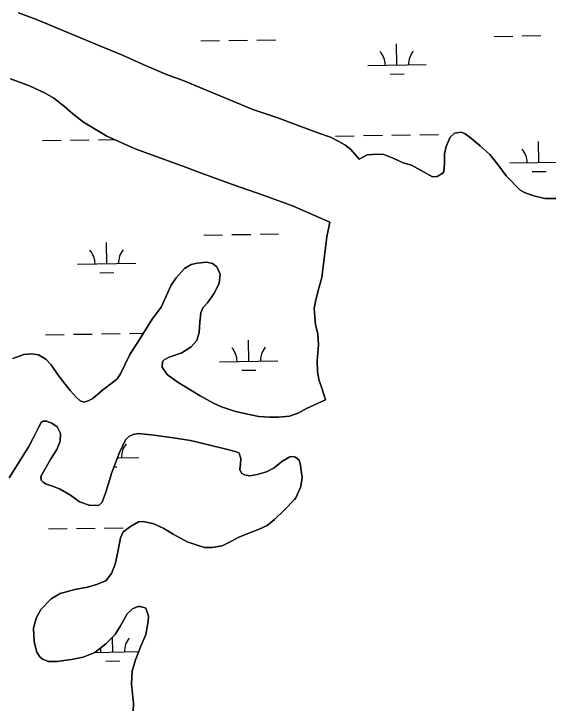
# Model space of a CAD drawing. Extents: x 3823584 to 3861785, y 301729 to 327625.
# Drawn here: x 3847385 to 3848300, y 309938 to 311129 of the extents above; entities that cross this region are included whole.
import ezdxf

# ---------------------------------------------------------------- set-up
doc = ezdxf.new("R2010")
doc.units = 0
doc.layers.add('V-TOPO-SHOR', color=7, linetype='Continuous')
doc.layers.add('V-WETL-SWMP', color=7, linetype='Continuous')

msp = doc.modelspace()

# ---------------------------------------------------------------- linework, layer by layer
at = {"layer": 'V-TOPO-SHOR'}
for points in [[(3847393.1, 311130.1), (3847423.9, 311118.9), (3847536.4, 311072.4), (3847571.2, 311058), (3847606.3, 311041.7), (3847646.5, 311025), (3847674.8, 311014.3), (3847794.4, 310964.8), (3847836.9, 310950.7), (3847871.8, 310937.5), (3847907.4, 310924.2), (3847927, 310917.1), (3847941.7, 310910.2), (3847951.6, 310904.1), (3847962.3, 310896.5), (3847976.5, 310879.8)], [(3847925.9, 310771.6), (3847862.2, 310799.7), (3847811.7, 310818), (3847761, 310835.8), (3847709.4, 310854.7), (3847679.1, 310866.2), (3847592.6, 310897.4), (3847544.3, 310919.2), (3847504.4, 310943), (3847486, 310957.6), (3847472.1, 310969.8), (3847453.5, 310984.4), (3847438.6, 310992.9), (3847411.9, 311005.4), (3847379.4, 311017.4)], [(3847976.5, 310879.8), (3847989.9, 310887), (3848008.5, 310888.4), (3848018.8, 310887.5), (3848035.8, 310880.8), (3848051.9, 310873.7), (3848065.9, 310869.2), (3848101.6, 310849.5), (3848109.7, 310849.8), (3848119.8, 310855.9), (3848121.1, 310858.5), (3848122.3, 310872.7), (3848122.2, 310888.8), (3848125, 310901.2), (3848131.9, 310917.3), (3848139.4, 310924.2), (3848151.2, 310925.8), (3848157.6, 310923.1), (3848166.5, 310916.8), (3848183.5, 310902.8), (3848200.2, 310887.6), (3848213.5, 310870.4), (3848228.2, 310851.3), (3848252, 310826.4), (3848260.5, 310822.3), (3848275.2, 310816.8), (3848294.4, 310812.3), (3848313, 310812.6)], [(3847918.9, 310467.3), (3847912.3, 310487.7), (3847907, 310502.5), (3847904.9, 310516.3), (3847904.7, 310534.3), (3847906.8, 310561.8), (3847905.3, 310580.6), (3847901.4, 310596.1), (3847899.3, 310623.8), (3847902, 310638.8), (3847907.5, 310658.6), (3847912.2, 310677.2), (3847914.7, 310695.4), (3847917, 310714.1), (3847919.1, 310732.7), (3847920.7, 310746.5), (3847925.9, 310771.6)], [(3847383.2, 310538.5), (3847402.4, 310545.1), (3847416, 310546.3), (3847427.5, 310544.5), (3847440, 310537.3), (3847449.3, 310527.4), (3847460.8, 310509.8), (3847473, 310494.1), (3847481.7, 310483.6), (3847491.8, 310472), (3847498.5, 310465.5), (3847505.5, 310463.5), (3847512.6, 310465.9), (3847520.1, 310469.7), (3847536.9, 310483.8), (3847555.6, 310498.5), (3847561.9, 310503.6), (3847568, 310512.1), (3847583.7, 310545), (3847600.1, 310570.8), (3847621.9, 310605.4), (3847637.1, 310626), (3847654.2, 310663.7), (3847663.2, 310676.2), (3847677.4, 310692.4), (3847688.5, 310699.2), (3847699.1, 310701.6), (3847715.7, 310703), (3847725.4, 310701.1)], [(3847725.4, 310701.1), (3847732.8, 310695.3), (3847738.5, 310682.9), (3847736.6, 310666.9), (3847727.4, 310648.9), (3847716.9, 310633.4), (3847708.7, 310624.9), (3847705.1, 310616.4), (3847703.6, 310600.3), (3847702.3, 310582.9), (3847698.2, 310569.1), (3847688.5, 310558.2), (3847672.9, 310548), (3847651.2, 310540.5), (3847642.3, 310535.9), (3847639.5, 310532.9), (3847639.2, 310523.2), (3847647.9, 310511), (3847664.7, 310498), (3847704.4, 310474.4), (3847727.1, 310461.6), (3847740.4, 310455.3), (3847762.8, 310448.3), (3847780.2, 310444.2), (3847804.5, 310439.1), (3847822.7, 310437.6), (3847838.1, 310437.6), (3847857.3, 310439.2), (3847873.1, 310445.2), (3847886.2, 310452.4), (3847918.9, 310467.3)], [(3847780.3, 310338.9), (3847774.8, 310341.6), (3847772, 310347.9), (3847772.9, 310357.6), (3847773.7, 310367.1), (3847770.9, 310376), (3847766.4, 310378.4), (3847748.9, 310383.1), (3847714.1, 310391.5), (3847687.8, 310397.9), (3847662.1, 310401.8), (3847625.3, 310407), (3847598.2, 310409.5), (3847589.7, 310408.1), (3847582.2, 310404.5), (3847576.3, 310399), (3847565.8, 310377.4), (3847552.9, 310342.9), (3847542.9, 310309.3), (3847536.6, 310292.3), (3847530.7, 310286.7), (3847513.9, 310287.3), (3847497.7, 310293), (3847482.4, 310304), (3847464.4, 310314.4), (3847451.5, 310319.7), (3847439.5, 310323.6), (3847435.5, 310326.2), (3847432.1, 310329.9), (3847431.3, 310335.9), (3847448.2, 310366.4), (3847458.9, 310382.4), (3847464.7, 310396.7), (3847465.1, 310409.5), (3847459.5, 310421.4), (3847450, 310427.7), (3847440.9, 310431), (3847435.2, 310430.8), (3847431.8, 310428.8), (3847427.1, 310420.1), (3847419, 310403.1), (3847410.8, 310387.6), (3847398.2, 310367.4), (3847377.1, 310333.9)], [(3847589.5, 309934.5), (3847589.9, 309948), (3847589.1, 309958.3), (3847586.4, 309981), (3847587.8, 310002.7), (3847593.2, 310022.1), (3847602.7, 310045.3), (3847611.1, 310065.5), (3847615, 310087.8), (3847615.4, 310096.7), (3847611, 310110.4), (3847602.1, 310113.7), (3847597.3, 310113.5), (3847588.4, 310109.5), (3847579.4, 310101), (3847568, 310080.4), (3847558.7, 310065.5), (3847542.7, 310049.5), (3847523.8, 310034.8), (3847504, 310026.4), (3847483.7, 310022.4), (3847471, 310020.8), (3847459.4, 310019.4), (3847444.4, 310019.3), (3847434.3, 310023), (3847429.5, 310027), (3847424.5, 310035.1), (3847420.1, 310052.9), (3847418.9, 310076.2), (3847423.2, 310093.6), (3847431.6, 310108.1), (3847448.8, 310126.3), (3847464.6, 310135.8), (3847489.3, 310142.8), (3847511, 310146.7), (3847526.8, 310150.9), (3847542.4, 310157.2), (3847552.3, 310170.1), (3847558.7, 310185.8), (3847562.9, 310206.9), (3847567.9, 310231.3), (3847572.4, 310241.5), (3847585, 310250.6), (3847598.8, 310258.5), (3847607.3, 310259.3), (3847624.9, 310255.2), (3847642.2, 310246.9), (3847658, 310237.5), (3847681.6, 310224.1), (3847697, 310218.8), (3847711.7, 310214.5), (3847724.1, 310214.7), (3847741.7, 310217.4), (3847757.5, 310225.3), (3847769.2, 310231.5), (3847787.3, 310239), (3847805.3, 310246), (3847818.9, 310252.4), (3847831.4, 310262.3), (3847848.7, 310279), (3847865.7, 310296.6), (3847868, 310299.4), (3847876.7, 310319), (3847878.6, 310334.2), (3847877.8, 310342.3), (3847875.8, 310355.8), (3847873.6, 310363.9), (3847867.6, 310369.2), (3847862.5, 310370.4), (3847857.5, 310369.6), (3847844.1, 310361.6), (3847830.7, 310350.9), (3847817.5, 310344.3), (3847801.9, 310339.5), (3847789.4, 310337.3), (3847780.3, 310338.9)]]:
    msp.add_lwpolyline(points, dxfattribs=at)
at = {"layer": 'V-WETL-SWMP'}
for p, q in [((3847705.4, 311082.3), (3847737.4, 311082.8)), ((3847753.4, 311083), (3847785.4, 311083.5)), ((3847801.4, 311083.8), (3847833.4, 311084.3)), ((3848207.3, 311090), (3848239.3, 311090.5)), ((3848255.3, 311090.8), (3848287.3, 311091.3)), ((3848041, 311041), (3848040.4, 311077)), ((3847991, 311040.3), (3848090.9, 311041.8)), ((3848029.2, 311025.4), (3848053.2, 311025.8)), ((3847530.1, 310913.1), (3847557, 310913.5)), ((3847936, 310919.3), (3847968, 310919.8)), ((3847984, 310920.1), (3848016, 310920.6)), ((3848032, 310920.8), (3848064, 310921.3)), ((3848080, 310921.5), (3848112, 310922)), ((3847434.1, 310911.6), (3847466.1, 310912.1)), ((3847482.1, 310912.3), (3847514.1, 310912.8)), ((3848284, 310873.9), (3848283.5, 310909.9)), ((3848234, 310873.2), (3848334, 310874.7)), ((3848272.3, 310858.3), (3848296.3, 310858.7)), ((3847710.6, 310749.7), (3847742.6, 310750.2)), ((3847758.6, 310750.4), (3847790.6, 310750.9)), ((3847806.6, 310751.1), (3847838.5, 310751.6)), ((3847544.2, 310700.7), (3847543.7, 310736.7)), ((3847494.2, 310699.9), (3847594.2, 310701.4)), ((3847532.5, 310685), (3847556.5, 310685.4)), ((3847487.2, 310579.7), (3847519.2, 310580.2)), ((3847535.2, 310580.4), (3847567.2, 310580.9)), ((3847583.2, 310581.2), (3847606.9, 310581.5)), ((3847439.3, 310579), (3847471.2, 310579.4)), ((3847787.3, 310533.6), (3847786.8, 310569.6)), ((3847737.3, 310532.8), (3847837.3, 310534.3)), ((3847775.5, 310518), (3847799.5, 310518.3)), ((3847427.1, 310420.1), (3847431.8, 310428.8)), ((3847431.8, 310428.8), (3847435.2, 310430.8)), ((3847435.2, 310430.8), (3847440.9, 310431)), ((3847440.9, 310431), (3847450, 310427.7)), ((3847450, 310427.7), (3847459.5, 310421.4)), ((3847419, 310403.1), (3847427.1, 310420.1)), ((3847459.5, 310421.4), (3847465.1, 310409.5)), ((3847410.8, 310387.6), (3847419, 310403.1)), ((3847465.1, 310409.5), (3847464.7, 310396.7)), ((3847576.3, 310399), (3847582.2, 310404.5)), ((3847582.2, 310404.5), (3847589.7, 310408.1)), ((3847589.7, 310408.1), (3847598.2, 310409.5)), ((3847598.2, 310409.5), (3847625.3, 310407)), ((3847625.3, 310407), (3847662.1, 310401.8)), ((3847662.1, 310401.8), (3847687.8, 310397.9)), ((3847464.7, 310396.7), (3847458.9, 310382.4)), ((3847565.8, 310377.4), (3847576.3, 310399)), ((3847687.8, 310397.9), (3847714.1, 310391.5)), ((3847714.1, 310391.5), (3847748.9, 310383.1)), ((3847398.2, 310367.4), (3847410.8, 310387.6)), ((3847458.9, 310382.4), (3847448.2, 310366.4)), ((3847552.9, 310342.9), (3847565.8, 310377.4)), ((3847748.9, 310383.1), (3847766.4, 310378.4)), ((3847766.4, 310378.4), (3847770.9, 310376)), ((3847377.1, 310333.9), (3847398.2, 310367.4)), ((3847448.2, 310366.4), (3847431.3, 310335.9)), ((3847562.4, 310368.2), (3847599.4, 310368.8)), ((3847770.9, 310376), (3847773.7, 310367.1)), ((3847773.7, 310367.1), (3847772.9, 310357.6)), ((3847844.1, 310361.6), (3847857.5, 310369.6)), ((3847857.5, 310369.6), (3847862.5, 310370.4)), ((3847862.5, 310370.4), (3847867.6, 310369.2)), ((3847867.6, 310369.2), (3847873.6, 310363.9)), ((3847772.9, 310357.6), (3847772, 310347.9)), ((3847830.7, 310350.9), (3847844.1, 310361.6)), ((3847873.6, 310363.9), (3847875.8, 310355.8)), ((3847875.8, 310355.8), (3847877.8, 310342.3)), ((3847542.9, 310309.3), (3847552.9, 310342.9)), ((3847556.6, 310352.7), (3847561.6, 310352.8)), ((3847772, 310347.9), (3847774.8, 310341.6)), ((3847774.8, 310341.6), (3847780.3, 310338.9)), ((3847801.9, 310339.5), (3847817.5, 310344.3)), ((3847817.5, 310344.3), (3847830.7, 310350.9)), ((3847877.8, 310342.3), (3847878.6, 310334.2)), ((3847431.3, 310335.9), (3847432.1, 310329.9)), ((3847432.1, 310329.9), (3847435.5, 310326.2)), ((3847780.3, 310338.9), (3847789.4, 310337.3)), ((3847789.4, 310337.3), (3847801.9, 310339.5)), ((3847878.6, 310334.2), (3847876.7, 310319)), ((3847435.5, 310326.2), (3847439.5, 310323.6)), ((3847439.5, 310323.6), (3847451.5, 310319.7)), ((3847451.5, 310319.7), (3847464.4, 310314.4)), ((3847876.7, 310319), (3847868, 310299.4)), ((3847464.4, 310314.4), (3847482.4, 310304)), ((3847536.6, 310292.3), (3847542.9, 310309.3)), ((3847482.4, 310304), (3847497.7, 310293)), ((3847865.7, 310296.6), (3847848.7, 310279)), ((3847868, 310299.4), (3847865.7, 310296.6)), ((3847497.7, 310293), (3847513.9, 310287.3)), ((3847513.9, 310287.3), (3847530.7, 310286.7)), ((3847530.7, 310286.7), (3847536.6, 310292.3)), ((3847848.7, 310279), (3847831.4, 310262.3)), ((3847598.8, 310258.5), (3847585, 310250.6)), ((3847607.3, 310259.3), (3847598.8, 310258.5)), ((3847624.9, 310255.2), (3847607.3, 310259.3)), ((3847831.4, 310262.3), (3847818.9, 310252.4)), ((3847444.4, 310246.3), (3847476.4, 310246.8)), ((3847492.4, 310247.1), (3847524.4, 310247.6)), ((3847540.4, 310247.8), (3847572.4, 310248.3)), ((3847585, 310250.6), (3847572.4, 310241.5)), ((3847642.2, 310246.9), (3847624.9, 310255.2)), ((3847658, 310237.5), (3847642.2, 310246.9)), ((3847818.9, 310252.4), (3847805.3, 310246)), ((3847572.4, 310241.5), (3847567.9, 310231.3)), ((3847681.6, 310224.1), (3847658, 310237.5)), ((3847787.3, 310239), (3847769.2, 310231.5)), ((3847805.3, 310246), (3847787.3, 310239)), ((3847567.9, 310231.3), (3847562.9, 310206.9)), ((3847697, 310218.8), (3847681.6, 310224.1)), ((3847757.5, 310225.3), (3847741.7, 310217.4)), ((3847769.2, 310231.5), (3847757.5, 310225.3)), ((3847711.7, 310214.5), (3847697, 310218.8)), ((3847724.1, 310214.7), (3847711.7, 310214.5)), ((3847741.7, 310217.4), (3847724.1, 310214.7)), ((3847562.9, 310206.9), (3847558.7, 310185.8)), ((3847558.7, 310185.8), (3847552.3, 310170.1)), ((3847552.3, 310170.1), (3847542.4, 310157.2)), ((3847542.4, 310157.2), (3847526.8, 310150.9)), ((3847489.3, 310142.8), (3847464.6, 310135.8)), ((3847511, 310146.7), (3847489.3, 310142.8)), ((3847526.8, 310150.9), (3847511, 310146.7)), ((3847464.6, 310135.8), (3847448.8, 310126.3)), ((3847448.8, 310126.3), (3847431.6, 310108.1)), ((3847431.6, 310108.1), (3847423.2, 310093.6)), ((3847579.4, 310101), (3847588.4, 310109.5)), ((3847588.4, 310109.5), (3847597.3, 310113.5)), ((3847597.3, 310113.5), (3847602.1, 310113.7)), ((3847602.1, 310113.7), (3847611, 310110.4)), ((3847611, 310110.4), (3847615.4, 310096.7)), ((3847423.2, 310093.6), (3847418.9, 310076.2)), ((3847568, 310080.4), (3847579.4, 310101)), ((3847615.4, 310096.7), (3847615, 310087.8)), ((3847558.7, 310065.5), (3847568, 310080.4)), ((3847615, 310087.8), (3847611.1, 310065.5)), ((3847418.9, 310076.2), (3847420.1, 310052.9)), ((3847542.7, 310049.5), (3847558.7, 310065.5)), ((3847554.5, 310035.4), (3847554.1, 310060.9)), ((3847611.1, 310065.5), (3847602.7, 310045.3)), ((3847420.1, 310052.9), (3847424.5, 310035.1)), ((3847523.8, 310034.8), (3847542.7, 310049.5)), ((3847602.7, 310045.3), (3847593.2, 310022.1)), ((3847424.5, 310035.1), (3847429.5, 310027)), ((3847504, 310026.4), (3847523.8, 310034.8)), ((3847524, 310034.9), (3847598.9, 310036.1)), ((3847429.5, 310027), (3847434.3, 310023)), ((3847434.3, 310023), (3847444.4, 310019.3)), ((3847459.4, 310019.4), (3847471, 310020.8)), ((3847471, 310020.8), (3847483.7, 310022.4)), ((3847483.7, 310022.4), (3847504, 310026.4)), ((3847542.7, 310019.8), (3847566.7, 310020.1)), ((3847593.2, 310022.1), (3847587.8, 310002.7)), ((3847444.4, 310019.3), (3847459.4, 310019.4)), ((3847587.8, 310002.7), (3847586.4, 309981)), ((3847586.4, 309981), (3847589.1, 309958.3)), ((3847589.1, 309958.3), (3847589.9, 309948)), ((3847589.9, 309948), (3847589.5, 309934.5))]:
    msp.add_line(p, q, dxfattribs=at)
for points in [[(3847976.5, 310879.8), (3847962.3, 310896.5), (3847951.6, 310904.1), (3847941.7, 310910.2), (3847927, 310917.1), (3847907.4, 310924.2), (3847871.8, 310937.5), (3847836.9, 310950.7), (3847794.4, 310964.8), (3847674.8, 311014.3), (3847646.5, 311025), (3847606.3, 311041.7), (3847571.2, 311058), (3847536.4, 311072.4), (3847423.9, 311118.9), (3847393.1, 311130.1)], [(3847379.4, 311017.4), (3847411.9, 311005.4), (3847438.6, 310992.9), (3847453.5, 310984.4), (3847472.1, 310969.8), (3847486, 310957.6), (3847504.4, 310943), (3847544.3, 310919.2), (3847592.6, 310897.4), (3847679.1, 310866.2), (3847709.4, 310854.7), (3847761, 310835.8), (3847811.7, 310818), (3847862.2, 310799.7), (3847925.9, 310771.6)], [(3848313, 310812.6), (3848294.4, 310812.3), (3848275.2, 310816.8), (3848260.5, 310822.3), (3848252, 310826.4), (3848228.2, 310851.3), (3848213.5, 310870.4), (3848200.2, 310887.6), (3848183.5, 310902.8), (3848166.5, 310916.8), (3848157.6, 310923.1), (3848151.2, 310925.8), (3848139.4, 310924.2), (3848131.9, 310917.3), (3848125, 310901.2), (3848122.2, 310888.8), (3848122.3, 310872.7), (3848121.1, 310858.5), (3848119.8, 310855.9), (3848109.7, 310849.8), (3848101.6, 310849.5), (3848065.9, 310869.2), (3848051.9, 310873.7), (3848035.8, 310880.8), (3848018.8, 310887.5), (3848008.5, 310888.4), (3847989.9, 310887), (3847976.5, 310879.8)], [(3847925.9, 310771.6), (3847920.7, 310746.5), (3847919.1, 310732.7), (3847917, 310714.1), (3847914.7, 310695.4), (3847912.2, 310677.2), (3847907.5, 310658.6), (3847902, 310638.8), (3847899.3, 310623.8), (3847901.4, 310596.1), (3847905.3, 310580.6), (3847906.8, 310561.8), (3847904.7, 310534.3), (3847904.9, 310516.3), (3847907, 310502.5), (3847912.3, 310487.7), (3847918.9, 310467.3), (3847886.2, 310452.4), (3847873.1, 310445.2), (3847857.3, 310439.2), (3847838.1, 310437.6), (3847822.7, 310437.6), (3847804.5, 310439.1), (3847780.2, 310444.2), (3847762.8, 310448.3), (3847740.4, 310455.3), (3847727.1, 310461.6), (3847704.4, 310474.4), (3847664.7, 310498), (3847647.9, 310511), (3847639.2, 310523.2), (3847639.5, 310532.9), (3847642.3, 310535.9), (3847651.2, 310540.5), (3847672.9, 310548), (3847688.5, 310558.2), (3847698.2, 310569.1), (3847702.3, 310582.9), (3847703.6, 310600.3), (3847705.1, 310616.4), (3847708.7, 310624.9), (3847716.9, 310633.4), (3847727.4, 310648.9), (3847736.6, 310666.9), (3847738.5, 310682.9), (3847732.8, 310695.3), (3847725.4, 310701.1), (3847715.7, 310703), (3847699.1, 310701.6), (3847688.5, 310699.2), (3847677.4, 310692.4), (3847663.2, 310676.2), (3847654.2, 310663.7), (3847637.1, 310626), (3847621.9, 310605.4), (3847600.1, 310570.8), (3847583.7, 310545), (3847568, 310512.1), (3847561.9, 310503.6), (3847555.6, 310498.5), (3847536.9, 310483.8), (3847520.1, 310469.7), (3847512.6, 310465.9), (3847505.5, 310463.5), (3847498.5, 310465.5), (3847491.8, 310472), (3847481.7, 310483.6), (3847473, 310494.1), (3847460.8, 310509.8), (3847449.3, 310527.4), (3847440, 310537.3), (3847427.5, 310544.5), (3847416, 310546.3), (3847402.4, 310545.1), (3847383.2, 310538.5)]]:
    msp.add_lwpolyline(points, dxfattribs=at)
for centre, start, end in [((3847985.7, 311040.7), 0.1115, 41.6552), ((3848096.2, 311042.4), 140.1115, 181.6552), ((3848228.8, 310873.6), 0.1115, 41.6552), ((3847489, 310700.3), 0.1115, 41.6552), ((3847599.5, 310702), 140.1115, 181.6552), ((3847732.1, 310533.2), 0.1115, 41.6552), ((3847842.5, 310534.9), 140.1115, 181.6552), ((3847604.6, 310369.4), 140.1115, 181.6552), ((3847609.7, 310036.7), 140.1115, 181.6552), ((3847499.2, 310035), 0.1115, 12.1989)]:
    msp.add_arc(centre, 35.2, start, end, dxfattribs=at)

doc.saveas('drawing.dxf')
